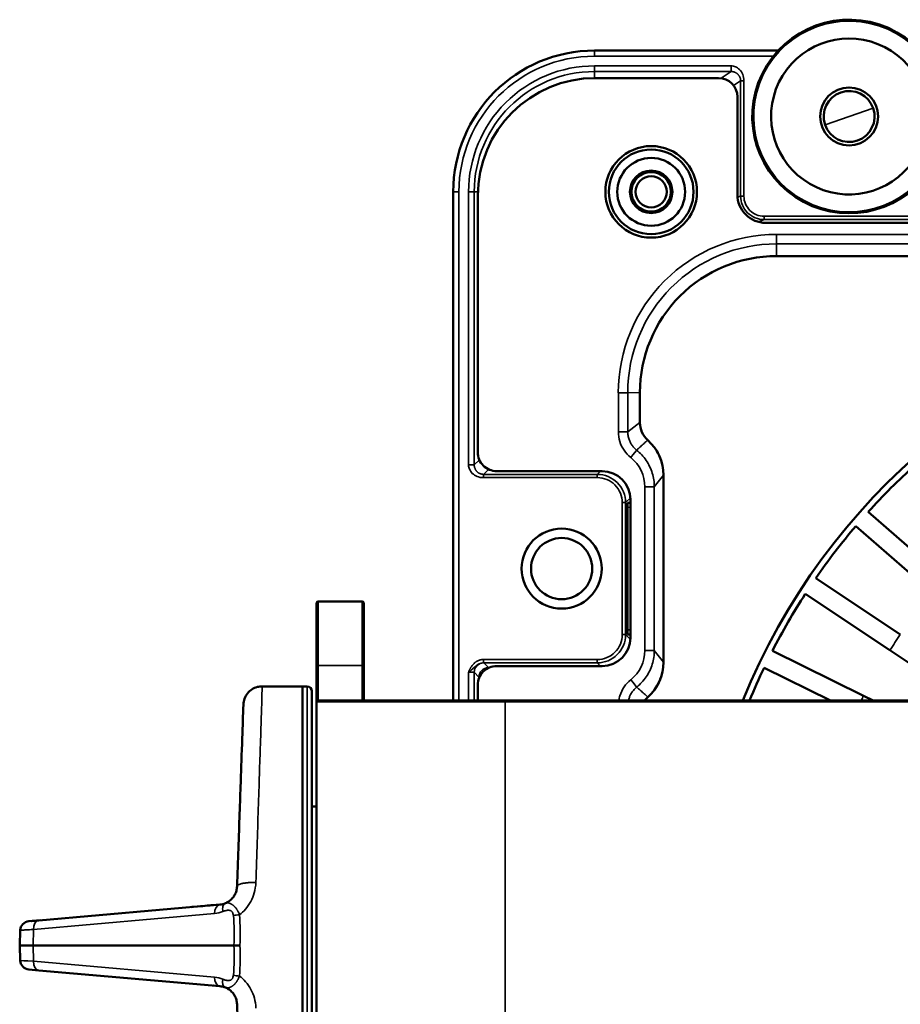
# Model space of a CAD drawing. Header units: millimetres. Extents: x 50 to 3176, y 50 to 2109.
# Tile 646 of 656: x 2131 to 2224, y 1056 to 1160. Entities that reach past the tile are written whole.
import ezdxf

# ---------------------------------------------------------------- set-up
doc = ezdxf.new("R2010")
doc.units = ezdxf.units.MM
doc.header["$LTSCALE"] = 10
doc.layers.add('Visible (ISO)', color=7, linetype='Continuous', lineweight=50)
doc.layers.add('Visible Narrow (ISO)', color=7, linetype='Continuous', lineweight=35)

msp = doc.modelspace()

# ---------------------------------------------------------------- linework, layer by layer
at = {"layer": 'Visible (ISO)'}
for p, q in [((2191.8108, 1157.2033), (2211.2872, 1157.2033)), ((2191.9108, 1154.2883), (2204.9608, 1154.2883)), ((2206.9608, 1141.9136), (2206.9608, 1152.2883)), ((2176.8108, 1088.2033), (2176.8108, 1142.2033)), ((2179.4108, 1114.5536), (2179.4108, 1141.7883)), ((2240.2478, 1138.9133), (2209.9608, 1138.9133)), ((2245.1708, 1135.388), (2211.1179, 1135.388)), ((2196.6197, 1117.7034), (2196.6182, 1120.8866)), ((2181.4108, 1112.5533), (2192.6112, 1112.5533)), ((2199.1139, 1092.2769), (2199.1139, 1112.1164)), ((2195.6108, 1109.2033), (2195.3131, 1109.2033)), ((2195.6108, 1109.5536), (2195.6108, 1094.853)), ((2195.3044, 1095.7032), (2195.3044, 1108.7034)), ((2220.8456, 1108.2286), (2228.9546, 1101.1172)), ((2227.6359, 1099.6135), (2219.5269, 1106.7249)), ((2215.2741, 1101.1826), (2224.2416, 1095.1907)), ((2162.4608, 1098.7033), (2167.1608, 1098.7033)), ((2223.1304, 1093.5278), (2214.163, 1099.5196)), ((2162.3108, 1091.798), (2162.3108, 1098.5533)), ((2167.3108, 1098.5533), (2167.3108, 1091.798)), ((2195.6108, 1095.2033), (2195.3131, 1095.2033)), ((2210.67, 1093.4696), (2220.3431, 1088.6993)), ((2227.0109, 1090.9349), (2223.1297, 1093.5282)), ((2162.3108, 1091.798), (2162.3108, 1088.0533)), ((2167.3108, 1088.2033), (2167.3108, 1091.798)), ((2192.6112, 1091.8533), (2181.4108, 1091.8533)), ((2216.8272, 1088.2032), (2209.7854, 1091.6758)), ((2160.8108, 1089.7033), (2156.5457, 1089.7033)), ((2160.8108, 1089.7033), (2160.8108, 1034.7033)), ((2161.3282, 1089.6852), (2160.8108, 1089.7033)), ((2179.4108, 1088.2033), (2179.4108, 1089.853)), ((2161.8108, 1089.1855), (2161.8108, 1035.221)), ((2162.4608, 1088.2033), (2182.3108, 1088.2033)), ((2182.3108, 1088.2033), (2551.3108, 1088.2033)), ((2221.3512, 1088.2022), (2220.3443, 1088.6987)), ((2162.3108, 1036.3533), (2162.3108, 1088.0533)), ((2161.8108, 1076.9533), (2162.3108, 1076.9533)), ((2152.048, 1066.5376), (2132.8319, 1064.8564)), ((2132.8319, 1064.8564), (2131.7789, 1064.7643)), ((2130.8108, 1062.2033), (2130.8666, 1063.803)), ((2130.8666, 1060.6036), (2130.8108, 1062.2033)), ((2132.2384, 1062.2033), (2130.8108, 1062.2033)), ((2132.2384, 1062.2033), (2153.5325, 1062.2033)), ((2131.7789, 1059.6423), (2132.8319, 1059.5502)), ((2132.8319, 1059.5502), (2152.048, 1057.869))]:
    msp.add_line(p, q, dxfattribs=at)
for centre, radius in [((2218.8108, 1150.2033), 3.0787), ((2197.8108, 1142.2033), 4.8579), ((2197.8108, 1142.2033), 4.4957), ((2197.8108, 1142.2033), 3.6), ((2197.8108, 1142.2033), 2.25), ((2197.8108, 1142.2033), 2.1), ((2197.8108, 1142.2033), 1.65), ((2188.3108, 1102.2033), 4.25), ((2188.3108, 1102.2033), 3.25)]:
    msp.add_circle(centre, radius, dxfattribs=at)
for centre, radius, start, end in [((2218.8108, 1150.2033), 10.2764, 338.185342, 329.814658), ((2218.8108, 1150.2033), 8.277, 342.640837, 325.359163), ((2191.8108, 1142.2033), 15, 90, 180), ((2191.9108, 1141.7883), 12.5, 90, 180), ((2204.9608, 1152.2883), 2, 0, 90), ((2218.8108, 1150.2033), 2.6991, 19, 199), ((2218.8108, 1150.2033), 2.6991, 199, 19), ((2211.1179, 1120.8883), 14.4997, 90, 180.006702), ((2271.8108, 1062.2033), 69.3237, 101.347655, 157.972466), ((2271.8108, 1062.2033), 68.6715, 132.084375, 137.915625), ((2271.8108, 1062.2033), 68.6715, 139.584375, 145.415625), ((2162.4608, 1098.5533), 0.15, 90, 180), ((2167.1608, 1098.5533), 0.15, 0, 90), ((2271.8108, 1062.2033), 68.6715, 147.084375, 152.915625), ((2271.8108, 1062.2033), 68.6715, 154.584375, 157.752147), ((2161.3108, 1089.1855), 0.5, 0, 88), ((2162.4608, 1088.0533), 0.15, 90, 180), ((2131.866, 1063.7681), 1, 94.999968, 178.000055), ((2131.866, 1060.6385), 1, 182.000004, 265.000033)]:
    msp.add_arc(centre, radius, start, end, dxfattribs=at)
for centre, major_axis, ratio, start_param, end_param in [((2209.9608, 1141.9136), (0, -3.0003), 0.99989634, 4.71238898, 6.28318531), ((2199.1212, 1117.7041), (-2.0018, -1.5016), 0.99904921, 5.63945462, 6.47961733), ((2199.9262, 1118.2466), (-2.4779, -2.4779), 0.99878277, 6.26822761, 6.26823899), ((2194.1122, 1112.1112), (3.0796, 3.9455), 0.9990956, 5.37587628, 6.21578862), ((2181.4108, 1114.5536), (0, -2.0003), 0.9998477, 4.71238898, 6.28318531), ((2195.0179, 1112.5638), (2.8319, 2.8319), 0.99878277, 5.78443266, 6.13766769), ((2192.6105, 1109.5528), (1.9096, 2.3147), 0.99974408, 5.40229875, 6.97284379), ((2195.3131, 1108.7032), (0, 0.5001), 0.01745241, 0, 1.57049166), ((2195.3131, 1095.7034), (0, 0.5001), 0.01745241, 1.57110101, 3.14159276), ((2192.6105, 1094.8537), (1.9096, -2.3147), 0.99974408, 5.59352682, 7.16407186), ((2181.4108, 1089.853), (0, 2.0003), 0.9998477, 0, 1.57079633), ((2194.1122, 1092.2822), (3.0762, -3.9481), 0.99909364, 0.07092826, 0.90812967), ((2195.0179, 1091.8427), (2.8319, -2.8319), 0.99878277, 0.20401945, 0.46364667), ((2199.136, 1086.7024), (-2.0023, 1.5009), 0.99904834, 6.08895038, 6.28321466), ((2199.9262, 1086.1599), (-2.4779, 2.4779), 0.99878277, 0.01394628, 0.01395507), ((2151.881, 1068.5), (1.9293, 0.4652), 0.99222247, 4.56186697, 4.86811683), ((2151.9871, 1056.3415), (1.6978, -0.4141), 0.87060016, 1.39670644, 1.74490348)]:
    msp.add_ellipse(centre, major_axis=major_axis, ratio=ratio, start_param=start_param, end_param=end_param, dxfattribs=at)
for points, knots in [([(2154.547, 1087.7742), (2154.5544, 1087.9838), (2154.5957, 1088.1947), (2154.7411, 1088.5914), (2154.8485, 1088.7812), (2155.1132, 1089.1151), (2155.2755, 1089.2622), (2155.631, 1089.4936), (2155.8281, 1089.5821), (2156.1988, 1089.6804), (2156.373, 1089.7033), (2156.5457, 1089.7033)], [0, 0, 0, 0, 0.062919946, 0.062919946, 0.126726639, 0.126726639, 0.19076086, 0.19076086, 0.253981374, 0.253981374, 0.305814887, 0.305814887, 0.305814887, 0.305814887]), ([(2154.547, 1087.7742), (2154.547, 1087.7742), (2154.5141, 1086.8321), (2154.3714, 1082.7455), (2154.1508, 1076.4305), (2153.968, 1071.1937), (2153.8725, 1068.4603)], [0, 0, 0, 0, 0.25, 0.49999999, 0.74999999, 1, 1, 1, 1]), ([(2149.7148, 1066.3335), (2150.1036, 1066.3675), (2150.4338, 1066.3964), (2150.923, 1066.4392), (2151.1009, 1066.4547), (2151.2841, 1066.4708), (2151.3307, 1066.4748), (2151.361, 1066.4775), (2151.3663, 1066.478), (2151.3666, 1066.478), (2151.3666, 1066.478), (2151.3666, 1066.478)], [0.34633058, 0.34633058, 0.34633058, 0.34633058, 0.99879815, 0.99879815, 1.55094241, 1.55094241, 1.86000695, 1.86000695, 1.97588722, 1.97588722, 1.97766841, 1.97766841, 1.97766841, 1.97766841]), ([(2132.0678, 1064.7806), (2132.0681, 1064.7807), (2132.0683, 1064.7807), (2132.0691, 1064.7809), (2132.0696, 1064.7809), (2132.0741, 1064.7818), (2132.0781, 1064.7825), (2132.0981, 1064.786), (2132.1141, 1064.7886), (2132.1624, 1064.7959), (2132.1947, 1064.8), (2132.2353, 1064.8041), (2132.2436, 1064.8049), (2132.2522, 1064.8057), (2132.2527, 1064.8057), (2132.2534, 1064.8058), (2132.2536, 1064.8058), (2132.2539, 1064.8058), (2132.254, 1064.8058), (2132.2542, 1064.8059), (2132.2542, 1064.8059), (2132.2544, 1064.8059), (2132.2545, 1064.8059), (2132.2549, 1064.8059), (2132.2548, 1064.8059), (2132.2549, 1064.8059), (2132.2549, 1064.8059), (2132.2549, 1064.8059), (2132.255, 1064.8059), (2132.255, 1064.8059), (2132.255, 1064.8059), (2132.255, 1064.8059)], [0, 0, 0, 0, 0.0000762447, 0.0000762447, 0.0002287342, 0.0002287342, 0.0014486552, 0.0014486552, 0.00632868, 0.00632868, 0.0160909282, 0.0160909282, 0.0185591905, 0.0185591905, 0.0187153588, 0.0187153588, 0.0187930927, 0.0187930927, 0.0188700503, 0.0188700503, 0.0189464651, 0.0189464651, 0.0190991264, 0.0190991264, 0.0203192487, 0.0203192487, 0.022759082, 0.022759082, 0.0276387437, 0.0276387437, 0.027985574, 0.027985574, 0.027985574, 0.027985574]), ([(2132.255, 1064.8059), (2132.255, 1064.8059), (2132.255, 1064.8059), (2132.2553, 1064.806), (2132.2558, 1064.806), (2132.2586, 1064.8062), (2132.2627, 1064.8066), (2132.2875, 1064.8088), (2132.3235, 1064.8119), (2132.4971, 1064.8271), (2132.7051, 1064.8453), (2132.9744, 1064.8689)], [0.06269273, 0.06269273, 0.06269273, 0.06269273, 0.07135733, 0.07135733, 0.1001508, 0.1001508, 0.18653313, 0.18653313, 0.4457197, 0.4457197, 1.0886031, 1.0886031, 1.0886031, 1.0886031]), ([(2154.1771, 1062.2033), (2154.1758, 1062.2033), (2154.1746, 1062.2033), (2154.0576, 1062.2033), (2153.9428, 1062.2033), (2153.7241, 1062.2033), (2153.6221, 1062.2033), (2153.5325, 1062.2033)], [-0.0003814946, -0.0003814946, -0.0003814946, -0.0003814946, 0, 0, 0.0347123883, 0.0347123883, 0.0698101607, 0.0698101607, 0.0698101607, 0.0698101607]), ([(2151.366, 1057.9286), (2151.366, 1057.9286), (2151.366, 1057.9286), (2151.3656, 1057.9287), (2151.3646, 1057.9288), (2151.3621, 1057.929), (2151.3607, 1057.9291), (2151.3578, 1057.9293), (2151.3564, 1057.9295), (2151.3548, 1057.9296), (2151.3547, 1057.9296), (2151.3546, 1057.9296), (2151.3546, 1057.9296), (2151.3545, 1057.9296), (2151.3545, 1057.9296), (2151.3545, 1057.9296), (2151.3545, 1057.9296), (2151.3545, 1057.9296)], [0.0715993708, 0.0715993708, 0.0715993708, 0.0715993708, 0.0792573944, 0.0792573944, 0.1184842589, 0.1184842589, 0.1479042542, 0.1479042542, 0.1699692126, 0.1699692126, 0.171003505, 0.171003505, 0.1714034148, 0.1714034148, 0.1715033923, 0.1715033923, 0.1715158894, 0.1715158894, 0.1715158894, 0.1715158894]), ([(2153.8725, 1055.9462), (2153.968, 1053.2129), (2154.1508, 1047.9761), (2154.3714, 1041.6611), (2154.5141, 1037.5745), (2154.547, 1036.6324), (2154.547, 1036.6324)], [0, 0, 0, 0, 0.24999993, 0.49999996, 0.74999998, 1, 1, 1, 1])]:
    msp.add_open_spline(points, degree=3, knots=knots, dxfattribs=at)
for points in [[(2153.8725, 1068.4603), (2153.867, 1068.3029), (2153.8179, 1067.9923), (2153.6506, 1067.5748), (2153.382, 1067.189), (2153.0372, 1066.8822), (2152.7731, 1066.7375), (2152.6362, 1066.681)], [(2149.0451, 1066.2749), (2149.0975, 1066.2795), (2149.149, 1066.284), (2149.1997, 1066.2884)], [(2152.6362, 1057.7255), (2152.7768, 1057.6675), (2153.0448, 1057.5195), (2153.388, 1057.2098), (2153.6477, 1056.8356), (2153.8166, 1056.4201), (2153.8669, 1056.1065), (2153.8725, 1055.9462)]]:
    msp.add_open_spline(points, degree=3, dxfattribs=at)
at = {"layer": 'Visible Narrow (ISO)'}
for p, q in [((2191.8108, 1156.6033), (2191.8108, 1157.2033)), ((2210.7706, 1156.6033), (2191.8108, 1156.6033)), ((2191.8108, 1155.5754), (2206.2955, 1155.5755)), ((2191.8108, 1154.9755), (2191.8108, 1155.5754)), ((2191.8108, 1154.9755), (2191.8108, 1154.2879)), ((2206.2954, 1154.9755), (2191.8108, 1154.9755)), ((2206.2954, 1154.9755), (2205.2359, 1154.2693)), ((2206.5618, 1153.4869), (2207.3018, 1153.9802)), ((2207.3018, 1141.7558), (2207.3018, 1153.9802)), ((2207.6517, 1153.9802), (2207.6517, 1141.7558)), ((2221.3628, 1151.082), (2216.2587, 1149.3245)), ((2176.8108, 1142.2033), (2177.4108, 1142.2033)), ((2177.4108, 1142.2033), (2177.4108, 1088.2033)), ((2178.4386, 1113.2134), (2178.4386, 1142.2033)), ((2178.4386, 1142.2033), (2179.0385, 1142.2033)), ((2179.0385, 1142.2033), (2179.0385, 1113.2134)), ((2179.4177, 1142.2033), (2179.0385, 1142.2033)), ((2207.3018, 1141.7558), (2206.9747, 1141.625)), ((2207.3018, 1141.7558), (2207.6517, 1141.7558)), ((2209.8019, 1139.6063), (2238.8269, 1139.6063)), ((2209.8019, 1139.6063), (2209.8019, 1139.2563)), ((2209.1936, 1139.013), (2209.8019, 1139.2563)), ((2239.5445, 1139.2563), (2209.8019, 1139.2563)), ((2211.1179, 1137.6807), (2242.7751, 1137.6807)), ((2211.1179, 1136.6813), (2211.1179, 1137.6807)), ((2244.8241, 1136.6813), (2211.1179, 1136.6813)), ((2211.1179, 1136.6813), (2211.1179, 1135.388)), ((2194.3257, 1120.8803), (2195.3249, 1120.8808)), ((2194.3271, 1116.7304), (2194.3259, 1120.8803)), ((2196.6185, 1120.8866), (2195.3249, 1120.8814)), ((2195.3249, 1120.8811), (2195.3269, 1116.731)), ((2196.6195, 1117.7034), (2195.3269, 1116.7311)), ((2195.3269, 1116.7309), (2194.3271, 1116.7304)), ((2194.3866, 1116.088), (2194.3866, 1116.0852)), ((2179.578, 1113.7529), (2179.0385, 1113.2134)), ((2180.0341, 1112.2093), (2180.5655, 1112.7407)), ((2192.4367, 1112.5533), (2192.0927, 1112.2093)), ((2180.0341, 1112.2093), (2192.0927, 1112.2093)), ((2192.0927, 1111.8593), (2180.0341, 1111.8593)), ((2192.0927, 1111.8593), (2192.0927, 1112.2093)), ((2198.1445, 1110.8746), (2199.1142, 1112.1171)), ((2198.1443, 1110.8745), (2197.1447, 1110.8745)), ((2197.1447, 1093.521), (2197.1447, 1110.8743)), ((2198.1445, 1110.8746), (2198.1445, 1093.521)), ((2194.7423, 1095.1968), (2194.7423, 1109.2098)), ((2195.0922, 1109.2097), (2194.7423, 1109.2097)), ((2195.0922, 1109.2097), (2195.606, 1109.7235)), ((2195.0922, 1109.2097), (2195.0922, 1095.1968)), ((2195.3044, 1108.712), (2195.6108, 1108.7067)), ((2162.4608, 1091.9201), (2162.4608, 1098.7033)), ((2167.1608, 1098.7033), (2167.1608, 1091.9201)), ((2195.6108, 1095.6999), (2195.3044, 1095.6945)), ((2194.7423, 1095.1968), (2195.0922, 1095.1968)), ((2195.606, 1094.6831), (2195.0922, 1095.1968)), ((2197.1447, 1093.521), (2198.1443, 1093.521)), ((2199.1142, 1092.2762), (2198.1445, 1093.5209)), ((2180.0149, 1092.5472), (2192.0927, 1092.5472)), ((2180.0149, 1092.1973), (2180.0149, 1092.5472)), ((2192.0927, 1092.1973), (2192.0927, 1092.5472)), ((2162.4608, 1091.9201), (2162.4608, 1088.2033)), ((2162.4608, 1091.9201), (2167.1608, 1091.9201)), ((2167.1608, 1088.2033), (2167.1608, 1091.9201)), ((2192.0927, 1092.1973), (2180.0149, 1092.1973)), ((2180.5422, 1091.6892), (2180.0384, 1092.193)), ((2192.0927, 1092.1973), (2192.4367, 1091.8533)), ((2178.4386, 1088.2033), (2178.4386, 1091.2206)), ((2179.0385, 1091.1931), (2179.5423, 1090.6893)), ((2179.0385, 1091.1931), (2179.0385, 1088.2033)), ((2161.3282, 1089.6852), (2161.3282, 1034.7214)), ((2182.3108, 1088.0533), (2182.3108, 1088.2033)), ((2162.3108, 1088.0533), (2182.3108, 1088.0533)), ((2551.3108, 1088.0533), (2182.3108, 1088.0533)), ((2182.3108, 1088.0533), (2182.3108, 1036.3533)), ((2132.2764, 1063.8951), (2151.4925, 1065.5763)), ((2132.2764, 1063.8951), (2132.2384, 1062.2033)), ((2132.2384, 1062.2033), (2132.2764, 1060.5114)), ((2151.4925, 1058.8303), (2132.2764, 1060.5114))]:
    msp.add_line(p, q, dxfattribs=at)
for centre, radius, start, end in [((2218.8108, 1150.2033), 10.1282, 338.246691, 329.753309), ((2191.8108, 1142.2033), 14.4, 90, 180), ((2191.8108, 1142.2033), 13.3722, 89.999999, 180), ((2191.8108, 1142.2033), 12.7723, 90, 180), ((2209.8014, 1141.756), 2.1497, 180.006525, 270.012476), ((2211.1179, 1120.8883), 16.7924, 90, 180.027197), ((2211.1179, 1120.8883), 15.793, 90, 180.026179), ((2271.8108, 1062.2033), 69.3237, 101.347652, 157.972466), ((2193.1465, 1110.8754), 3.9981, 359.986486, 51.380408), ((2192.0927, 1109.2098), 2.9995, 359.999432, 90.00043), ((2192.0928, 1109.2099), 2.6495, 359.997408, 90.003205), ((2192.0928, 1095.1967), 2.6495, 269.996894, 0.003204), ((2192.0927, 1095.1968), 2.9995, 269.99943, 0.000409), ((2271.8108, 1062.2033), 57.8878, 145.260178, 147.239822), ((2193.1465, 1093.5202), 3.9982, 308.755174, 0.01218), ((2271.8108, 1062.2033), 57.8874, 152.760171, 153.310991)]:
    msp.add_arc(centre, radius, start, end, dxfattribs=at)
for centre, major_axis, ratio, start_param, end_param in [((2209.8015, 1141.7561), (0.0003, -2.4998), 0.99999436, 4.71238898, 6.28319169), ((2195.642, 1113.9991), (0.6241, 0.7813), 0.00007578, 0.04223045, 1.57078213), ((2178.4386, 1113.2157), (-0.6, 0.0023), 0.00382285, 1.57085983, 3.12583326), ((2162.4608, 1091.798), (-0.15, 0), 0.81415929, 4.71238898, 6.28318531), ((2167.1608, 1091.798), (0.15, 0), 0.81415929, 0, 1.57079633), ((2180.0384, 1091.1931), (-0.7071, -0.7071), 0.99969546, 3.92713977, 5.49763476), ((2180.5422, 1090.6893), (-0.7071, -0.7071), 0.99969546, 3.92713799, 5.49763725), ((2178.4357, 1092.187), (1.6029, 0.0055), 0.01793263, 0.01800322, 0.17108971), ((2178.4386, 1091.1927), (0.6, 0), 0.04653225, 0.01745429, 1.57079342), ((2195.6493, 1090.4023), (0.626, -0.7798), 0.00007766, 4.71251109, 6.24090871), ((2152.1352, 1065.5414), (-0.0872, 0.9962), 0.63986174, 0.00000132, 1.47988881), ((2151.3978, 1067.8812), (-2.5544, -0.623), 0.87331923, 1.39722346, 1.74435809), ((2154.1254, 1065.3424), (-0.9962, -0.0874), 0.11800883, 4.70202855, 5.40323473), ((2127.9284, 1062.5338), (24.9817, 6.254), 0.92219015, 6.00426198, 6.13750639), ((2127.3783, 1062.4507), (-25.7541, -8.0692), 0.93285764, 2.80780222, 2.93661765), ((2132.9191, 1063.8602), (-0.0872, 0.9962), 0.63986174, 0.00000048, 1.4798888), ((2127.931, 1061.8726), (-24.9784, 6.2567), 0.92223344, 3.28740071, 3.42065198), ((2130.2279, 1061.8115), (17.4903, -17.0089), 0.96468375, 0.66951744, 0.80577439), ((2132.9191, 1060.5463), (-0.0872, -0.9962), 0.63986174, 4.80329775, 6.28318483), ((2154.1254, 1059.0642), (-0.9962, 0.0874), 0.11800881, 0.87995058, 1.58115678), ((2152.1352, 1058.8652), (-0.0872, -0.9962), 0.63986174, 4.80329691, 6.28318398), ((2151.3977, 1056.5254), (-2.5544, 0.6228), 0.8733243, 4.53875005, 4.88588268), ((2153.0175, 1058.65), (-0.3812, -0.9245), 0.60456831, 4.99336465, 6.28318389)]:
    msp.add_ellipse(centre, major_axis=major_axis, ratio=ratio, start_param=start_param, end_param=end_param, dxfattribs=at)
for points, knots in [([(2206.2954, 1154.9755), (2206.2955, 1154.9759), (2206.2956, 1154.9777), (2206.2957, 1154.9809), (2206.2958, 1154.9839), (2206.2958, 1154.9881), (2206.2959, 1154.9934), (2206.2959, 1154.9951), (2206.2959, 1154.9968), (2206.296, 1154.9987), (2206.296, 1155.0051), (2206.2961, 1155.0128), (2206.2961, 1155.0218), (2206.2962, 1155.03), (2206.2962, 1155.0394), (2206.2962, 1155.0497), (2206.2962, 1155.0529), (2206.2963, 1155.0562), (2206.2963, 1155.0597), (2206.2963, 1155.0615), (2206.2963, 1155.0634), (2206.2963, 1155.0653), (2206.2963, 1155.0732), (2206.2963, 1155.0816), (2206.2963, 1155.0904), (2206.2963, 1155.0964), (2206.2963, 1155.1026), (2206.2963, 1155.109), (2206.2964, 1155.1186), (2206.2964, 1155.1285), (2206.2964, 1155.1387), (2206.2964, 1155.1445), (2206.2964, 1155.1504), (2206.2964, 1155.1565), (2206.2964, 1155.1671), (2206.2964, 1155.1781), (2206.2964, 1155.1895), (2206.2963, 1155.1961), (2206.2963, 1155.2028), (2206.2963, 1155.2098), (2206.2963, 1155.2215), (2206.2963, 1155.2337), (2206.2963, 1155.2461), (2206.2963, 1155.2548), (2206.2963, 1155.2635), (2206.2963, 1155.2724), (2206.2962, 1155.2925), (2206.2962, 1155.3132), (2206.2962, 1155.3346), (2206.2961, 1155.3555), (2206.2961, 1155.377), (2206.296, 1155.3989), (2206.296, 1155.4074), (2206.296, 1155.4159), (2206.2959, 1155.4244), (2206.2959, 1155.4455), (2206.2958, 1155.4669), (2206.2958, 1155.4885), (2206.2957, 1155.5116), (2206.2956, 1155.535), (2206.2955, 1155.5584), (2206.2955, 1155.5641), (2206.2955, 1155.5698), (2206.2955, 1155.5755)], [0.000000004, 0.000000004, 0.000000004, 0.000000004, 0.075995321, 0.075995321, 0.075995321, 0.146536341, 0.146536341, 0.146536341, 0.168186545, 0.168186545, 0.168186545, 0.242856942, 0.242856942, 0.242856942, 0.311727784, 0.311727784, 0.311727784, 0.333333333, 0.333333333, 0.333333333, 0.345088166, 0.345088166, 0.345088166, 0.392691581, 0.392691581, 0.392691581, 0.425362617, 0.425362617, 0.425362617, 0.474308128, 0.474308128, 0.474308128, 0.502268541, 0.502268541, 0.502268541, 0.55101781, 0.55101781, 0.55101781, 0.579227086, 0.579227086, 0.579227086, 0.626791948, 0.626791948, 0.626791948, 0.659684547, 0.659684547, 0.659684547, 0.734749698, 0.734749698, 0.734749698, 0.808444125, 0.808444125, 0.808444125, 0.836842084, 0.836842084, 0.836842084, 0.906717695, 0.906717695, 0.906717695, 0.98177603, 0.98177603, 0.98177603, 0.999999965, 0.999999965, 0.999999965, 0.999999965]), ([(2206.2954, 1154.9755), (2206.3224, 1154.9756), (2206.3492, 1154.9745), (2206.3759, 1154.9724), (2206.3831, 1154.9719), (2206.3904, 1154.9712), (2206.3976, 1154.9705), (2206.4282, 1154.9674), (2206.4585, 1154.963), (2206.4885, 1154.9572), (2206.5083, 1154.9534), (2206.5279, 1154.949), (2206.5473, 1154.944), (2206.5777, 1154.9362), (2206.6076, 1154.9271), (2206.6367, 1154.9167), (2206.6518, 1154.9113), (2206.6667, 1154.9056), (2206.6814, 1154.8995), (2206.7085, 1154.8884), (2206.7348, 1154.8762), (2206.7604, 1154.863), (2206.7811, 1154.8524), (2206.8012, 1154.8411), (2206.821, 1154.8291), (2206.8458, 1154.8141), (2206.87, 1154.798), (2206.8935, 1154.7808), (2206.9168, 1154.7638), (2206.9395, 1154.7457), (2206.9615, 1154.7265), (2206.9735, 1154.716), (2206.9853, 1154.7053), (2206.9968, 1154.6941), (2207.0168, 1154.6749), (2207.0362, 1154.6547), (2207.0549, 1154.6335), (2207.076, 1154.6095), (2207.0962, 1154.5842), (2207.1151, 1154.5579), (2207.1337, 1154.5321), (2207.1512, 1154.5052), (2207.1673, 1154.4776), (2207.1829, 1154.4507), (2207.1974, 1154.423), (2207.2104, 1154.3948), (2207.2143, 1154.3864), (2207.2181, 1154.3779), (2207.2218, 1154.3693), (2207.2352, 1154.3381), (2207.247, 1154.3061), (2207.2571, 1154.2736), (2207.2666, 1154.2431), (2207.2746, 1154.2121), (2207.2811, 1154.1809), (2207.2873, 1154.1511), (2207.2921, 1154.1211), (2207.2955, 1154.0909), (2207.2973, 1154.0752), (2207.2987, 1154.0594), (2207.2998, 1154.0435), (2207.3011, 1154.0225), (2207.3018, 1154.0014), (2207.3018, 1153.9802)], [0, 0, 0, 0, 0.049978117, 0.049978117, 0.049978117, 0.063563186, 0.063563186, 0.063563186, 0.12114712, 0.12114712, 0.12114712, 0.159208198, 0.159208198, 0.159208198, 0.21894348, 0.21894348, 0.21894348, 0.25, 0.25, 0.25, 0.307227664, 0.307227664, 0.307227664, 0.353347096, 0.353347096, 0.353347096, 0.411372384, 0.411372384, 0.411372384, 0.468805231, 0.468805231, 0.468805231, 0.5, 0.5, 0.5, 0.553822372, 0.553822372, 0.553822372, 0.614773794, 0.614773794, 0.614773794, 0.674537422, 0.674537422, 0.674537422, 0.732619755, 0.732619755, 0.732619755, 0.75, 0.75, 0.75, 0.813695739, 0.813695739, 0.813695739, 0.873614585, 0.873614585, 0.873614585, 0.930689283, 0.930689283, 0.930689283, 0.960444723, 0.960444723, 0.960444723, 0.999999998, 0.999999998, 0.999999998, 0.999999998]), ([(2207.3018, 1153.9802), (2207.3033, 1153.9799), (2207.3365, 1153.9795), (2207.4686, 1153.9787), (2207.5903, 1153.9795), (2207.6517, 1153.9802)], [0.000000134, 0.000000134, 0.000000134, 0.000000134, 0.333333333, 0.666666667, 1, 1, 1, 1]), ([(2194.3271, 1116.7304), (2194.3275, 1116.3705), (2194.4314, 1115.693), (2194.8944, 1114.7292), (2195.3618, 1114.223), (2195.6419, 1113.9992)], [0.000667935, 0.000667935, 0.000667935, 0.000667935, 0.333333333, 0.666666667, 0.999997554, 0.999997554, 0.999997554, 0.999997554]), ([(2196.2655, 1114.7797), (2196.1582, 1114.8655), (2196.0578, 1114.9604), (2195.8879, 1115.1497), (2195.816, 1115.2419), (2195.6845, 1115.4375), (2195.6253, 1115.541), (2195.5183, 1115.7634), (2195.4718, 1115.8826), (2195.3911, 1116.1486), (2195.3605, 1116.2965), (2195.3324, 1116.5405), (2195.3269, 1116.6358), (2195.3269, 1116.7311)], [0.000013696, 0.000013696, 0.000013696, 0.000013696, 0.184557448, 0.184557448, 0.340638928, 0.340638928, 0.5, 0.5, 0.670864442, 0.670864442, 0.872142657, 0.872142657, 0.999949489, 0.999949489, 0.999949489, 0.999949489]), ([(2196.2656, 1114.7798), (2196.3978, 1114.8983), (2196.6616, 1115.1348), (2197.0565, 1115.4883), (2197.3194, 1115.7236), (2197.4505, 1115.8408)], [0.000064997, 0.000064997, 0.000064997, 0.000064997, 0.333333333, 0.666666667, 0.999999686, 0.999999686, 0.999999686, 0.999999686]), ([(2196.2655, 1114.7797), (2196.6547, 1114.4689), (2197.3391, 1113.7299), (2197.9946, 1112.3686), (2198.1444, 1111.3725), (2198.1445, 1110.8746)], [0.000006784, 0.000006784, 0.000006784, 0.000006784, 0.333333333, 0.666666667, 1, 1, 1, 1]), ([(2180.0341, 1111.8593), (2179.7735, 1111.8651), (2179.3151, 1111.9413), (2178.7968, 1112.2989), (2178.5037, 1112.7531), (2178.4376, 1113.0563), (2178.4386, 1113.2134)], [0.000000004, 0.000000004, 0.000000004, 0.000000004, 0.25, 0.5, 0.75, 1, 1, 1, 1]), ([(2180.0341, 1112.2093), (2180.0131, 1112.2093), (2179.9919, 1112.21), (2179.9707, 1112.2113), (2179.9431, 1112.2131), (2179.9153, 1112.2161), (2179.8874, 1112.2202), (2179.8594, 1112.2244), (2179.8313, 1112.2299), (2179.8031, 1112.2366), (2179.7754, 1112.2433), (2179.7476, 1112.2512), (2179.7199, 1112.2605), (2179.704, 1112.2658), (2179.6882, 1112.2716), (2179.6724, 1112.2778), (2179.6649, 1112.2807), (2179.6573, 1112.2838), (2179.6497, 1112.287), (2179.6251, 1112.2974), (2179.6005, 1112.3089), (2179.5763, 1112.3215), (2179.5518, 1112.3343), (2179.5277, 1112.3481), (2179.5042, 1112.363), (2179.4802, 1112.3782), (2179.4568, 1112.3945), (2179.4342, 1112.4117), (2179.4158, 1112.4257), (2179.3979, 1112.4403), (2179.3806, 1112.4555), (2179.3661, 1112.4682), (2179.352, 1112.4813), (2179.3384, 1112.4947), (2179.3172, 1112.5156), (2179.2972, 1112.5372), (2179.2782, 1112.5594), (2179.2591, 1112.5819), (2179.2412, 1112.605), (2179.2243, 1112.6288), (2179.2104, 1112.6484), (2179.1972, 1112.6685), (2179.1848, 1112.689), (2179.17, 1112.7134), (2179.1562, 1112.7385), (2179.1434, 1112.7644), (2179.1353, 1112.7808), (2179.1275, 1112.7975), (2179.1202, 1112.8145), (2179.1082, 1112.8426), (2179.0972, 1112.8717), (2179.0876, 1112.9014), (2179.0811, 1112.9214), (2179.0752, 1112.9418), (2179.0699, 1112.9625), (2179.0623, 1112.9921), (2179.0561, 1113.0223), (2179.0512, 1113.0528), (2179.0469, 1113.0795), (2179.0437, 1113.1066), (2179.0416, 1113.1338), (2179.0395, 1113.1602), (2179.0385, 1113.1867), (2179.0385, 1113.2134)], [0.00000002, 0.00000002, 0.00000002, 0.00000002, 0.044393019, 0.044393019, 0.044393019, 0.102250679, 0.102250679, 0.102250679, 0.160270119, 0.160270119, 0.160270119, 0.217386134, 0.217386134, 0.217386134, 0.25, 0.25, 0.25, 0.265661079, 0.265661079, 0.265661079, 0.316720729, 0.316720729, 0.316720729, 0.368299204, 0.368299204, 0.368299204, 0.420894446, 0.420894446, 0.420894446, 0.463873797, 0.463873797, 0.463873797, 0.5, 0.5, 0.5, 0.556325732, 0.556325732, 0.556325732, 0.613061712, 0.613061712, 0.613061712, 0.659611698, 0.659611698, 0.659611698, 0.714925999, 0.714925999, 0.714925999, 0.75, 0.75, 0.75, 0.80794056, 0.80794056, 0.80794056, 0.847047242, 0.847047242, 0.847047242, 0.903184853, 0.903184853, 0.903184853, 0.952339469, 0.952339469, 0.952339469, 1, 1, 1, 1]), ([(2180.0341, 1112.2093), (2180.0344, 1112.2083), (2180.0348, 1112.1751), (2180.0355, 1112.0431), (2180.0347, 1111.921), (2180.0341, 1111.8593)], [0.0000001, 0.0000001, 0.0000001, 0.0000001, 0.333333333, 0.666666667, 0.999999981, 0.999999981, 0.999999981, 0.999999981]), ([(2198.1445, 1093.5209), (2198.1444, 1093.0243), (2197.9954, 1092.0309), (2197.3433, 1090.6724), (2196.6622, 1089.9341), (2196.2746, 1089.6234)], [0, 0, 0, 0, 0.333333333, 0.666666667, 0.999993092, 0.999993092, 0.999993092, 0.999993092]), ([(2178.4386, 1091.2206), (2178.4454, 1091.2387), (2178.4521, 1091.2567), (2178.4588, 1091.2746), (2178.4658, 1091.2929), (2178.4727, 1091.311), (2178.4798, 1091.3289), (2178.4872, 1091.3475), (2178.4948, 1091.3659), (2178.5025, 1091.3841), (2178.5109, 1091.4036), (2178.5195, 1091.423), (2178.5284, 1091.4421), (2178.5378, 1091.4623), (2178.5475, 1091.4823), (2178.5574, 1091.502), (2178.5685, 1091.524), (2178.5799, 1091.5457), (2178.5916, 1091.5671), (2178.5966, 1091.5762), (2178.6016, 1091.5853), (2178.6066, 1091.5943), (2178.6192, 1091.6169), (2178.6321, 1091.6393), (2178.6451, 1091.6613), (2178.6597, 1091.6858), (2178.6745, 1091.71), (2178.6896, 1091.7338), (2178.7007, 1091.7513), (2178.712, 1091.7687), (2178.7233, 1091.7858), (2178.7404, 1091.8115), (2178.7578, 1091.8368), (2178.7756, 1091.8616), (2178.7951, 1091.8889), (2178.8151, 1091.9155), (2178.8355, 1091.9415), (2178.8381, 1091.9449), (2178.8408, 1091.9483), (2178.8435, 1091.9516), (2178.8645, 1091.978), (2178.8859, 1092.0037), (2178.9078, 1092.0285), (2178.931, 1092.0549), (2178.9547, 1092.0803), (2178.9789, 1092.1048), (2179.0057, 1092.1318), (2179.033, 1092.1577), (2179.061, 1092.1822), (2179.0757, 1092.1952), (2179.0907, 1092.2078), (2179.1057, 1092.22), (2179.1231, 1092.2342), (2179.1408, 1092.2478), (2179.1585, 1092.261), (2179.1905, 1092.2846), (2179.2231, 1092.3066), (2179.256, 1092.327), (2179.2887, 1092.3474), (2179.3219, 1092.3661), (2179.3552, 1092.3834), (2179.3894, 1092.4012), (2179.4239, 1092.4174), (2179.4583, 1092.4321), (2179.4914, 1092.4463), (2179.5246, 1092.4591), (2179.5576, 1092.4707), (2179.5938, 1092.4834), (2179.6299, 1092.4945), (2179.6659, 1092.504), (2179.7014, 1092.5134), (2179.7369, 1092.5213), (2179.7724, 1092.5277), (2179.8075, 1092.5341), (2179.8427, 1092.5389), (2179.8779, 1092.5422), (2179.9121, 1092.5455), (2179.9464, 1092.5472), (2179.9807, 1092.5475), (2179.9921, 1092.5476), (2180.0035, 1092.5475), (2180.0149, 1092.5472)], [0, 0, 0, 0, 0.021613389, 0.021613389, 0.021613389, 0.043789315, 0.043789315, 0.043789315, 0.066743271, 0.066743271, 0.066743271, 0.091477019, 0.091477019, 0.091477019, 0.117590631, 0.117590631, 0.117590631, 0.146663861, 0.146663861, 0.146663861, 0.159042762, 0.159042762, 0.159042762, 0.190036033, 0.190036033, 0.190036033, 0.224568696, 0.224568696, 0.224568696, 0.25, 0.25, 0.25, 0.28815488, 0.28815488, 0.28815488, 0.329989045, 0.329989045, 0.329989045, 0.335448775, 0.335448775, 0.335448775, 0.378194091, 0.378194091, 0.378194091, 0.423484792, 0.423484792, 0.423484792, 0.473531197, 0.473531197, 0.473531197, 0.5, 0.5, 0.5, 0.530551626, 0.530551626, 0.530551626, 0.58541372, 0.58541372, 0.58541372, 0.639991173, 0.639991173, 0.639991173, 0.696115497, 0.696115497, 0.696115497, 0.75, 0.75, 0.75, 0.809019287, 0.809019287, 0.809019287, 0.867387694, 0.867387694, 0.867387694, 0.92520987, 0.92520987, 0.92520987, 0.981383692, 0.981383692, 0.981383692, 0.999984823, 0.999984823, 0.999984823, 0.999984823]), ([(2178.4386, 1091.2206), (2178.5979, 1091.3193), (2178.8597, 1091.5391), (2179.1906, 1091.8719), (2179.5401, 1092.1212), (2179.8588, 1092.1972), (2180.0149, 1092.1973)], [0.000000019, 0.000000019, 0.000000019, 0.000000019, 0.25, 0.5, 0.75, 0.99999989, 0.99999989, 0.99999989, 0.99999989]), ([(2180.5919, 1091.678), (2180.5781, 1091.6797), (2180.567, 1091.6815), (2180.5498, 1091.6852), (2180.5441, 1091.6872), (2180.5422, 1091.6892)], [0.785250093, 0.785250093, 0.785250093, 0.785250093, 0.887138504, 0.887138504, 1, 1, 1, 1]), ([(2179.5423, 1090.6893), (2179.5433, 1090.671), (2179.5456, 1090.6525), (2179.549, 1090.6339), (2179.5501, 1090.6282), (2179.5512, 1090.6225), (2179.5525, 1090.6169), (2179.5536, 1090.6118), (2179.5548, 1090.6067), (2179.5561, 1090.6016)], [0.0000000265, 0.0000000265, 0.0000000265, 0.0000000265, 0.0277302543, 0.0277302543, 0.0277302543, 0.036159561, 0.036159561, 0.036159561, 0.0437310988, 0.0437310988, 0.0437310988, 0.0437310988]), ([(2195.6493, 1090.4023), (2195.3728, 1090.1779), (2194.9069, 1089.6749), (2194.5247, 1088.8859), (2194.409, 1088.3738), (2194.3835, 1088.2021)], [0, 0, 0, 0, 0.333333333, 0.666666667, 0.832773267, 0.832773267, 0.832773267, 0.832773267]), ([(2155.8713, 1068.8756), (2155.9668, 1071.8232), (2156.0582, 1074.6467), (2156.1407, 1077.1935), (2156.2231, 1079.7403), (2156.2966, 1082.0103), (2156.3572, 1083.8798), (2156.4177, 1085.7492), (2156.4653, 1087.2182), (2156.4973, 1088.2067), (2156.5293, 1089.1952), (2156.5457, 1089.7033), (2156.5457, 1089.7033)], [0, 0, 0, 0, 0.2500001, 0.2500001, 0.2500001, 0.50000018, 0.50000018, 0.50000018, 0.75000026, 0.75000026, 0.75000026, 0.999997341, 0.999997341, 0.999997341, 0.999997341]), ([(2195.3972, 1088.2033), (2195.4159, 1088.29), (2195.4392, 1088.3757), (2195.5003, 1088.5607), (2195.54, 1088.6593), (2195.6456, 1088.8795), (2195.7155, 1088.9989), (2195.8747, 1089.2251), (2195.964, 1089.3319), (2196.1288, 1089.4988), (2196.2001, 1089.5632), (2196.2746, 1089.6233)], [0.238857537, 0.238857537, 0.238857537, 0.238857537, 0.357714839, 0.357714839, 0.5, 0.5, 0.685061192, 0.685061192, 0.871132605, 0.871132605, 1, 1, 1, 1]), ([(2197.4602, 1088.5618), (2197.3291, 1088.6791), (2197.1977, 1088.7966), (2196.9346, 1089.032), (2196.8028, 1089.15), (2196.539, 1089.3863), (2196.407, 1089.5046), (2196.2747, 1089.6232)], [0.000000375, 0.000000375, 0.000000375, 0.000000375, 0.333333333, 0.333333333, 0.666666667, 0.666666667, 0.999881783, 0.999881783, 0.999881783, 0.999881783]), ([(2153.8725, 1068.4603), (2153.873, 1068.4731), (2153.8755, 1068.486), (2153.8851, 1068.5116), (2153.8919, 1068.5244), (2153.9102, 1068.5497), (2153.9216, 1068.5623), (2153.9489, 1068.5871), (2153.9647, 1068.5994), (2153.9937, 1068.6187), (2154.0053, 1068.6259), (2154.0379, 1068.6444), (2154.0603, 1068.6557), (2154.1092, 1068.6778), (2154.1357, 1068.6885), (2154.1926, 1068.7093), (2154.2231, 1068.7194), (2154.2879, 1068.7389), (2154.3222, 1068.7483), (2154.392, 1068.7656), (2154.4273, 1068.7736), (2154.5032, 1068.7894), (2154.5441, 1068.7971), (2154.6288, 1068.8116), (2154.6726, 1068.8183), (2154.7628, 1068.8309), (2154.8092, 1068.8366), (2154.9041, 1068.8471), (2154.9528, 1068.8518), (2155.0472, 1068.8598), (2155.093, 1068.8631), (2155.1909, 1068.8692), (2155.2432, 1068.8719), (2155.3489, 1068.8762), (2155.4023, 1068.8777), (2155.5095, 1068.8797), (2155.5632, 1068.8802), (2155.6707, 1068.88), (2155.7246, 1068.8793), (2155.8092, 1068.8775), (2155.8404, 1068.8767), (2155.8713, 1068.8756)], [0, 0, 0, 0, 0.056078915, 0.056078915, 0.110886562, 0.110886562, 0.165034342, 0.165034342, 0.218368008, 0.218368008, 0.25, 0.25, 0.301229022, 0.301229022, 0.351960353, 0.351960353, 0.402462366, 0.402462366, 0.452812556, 0.452812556, 0.5, 0.5, 0.550394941, 0.550394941, 0.600986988, 0.600986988, 0.651728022, 0.651728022, 0.702937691, 0.702937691, 0.75, 0.75, 0.802972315, 0.802972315, 0.856896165, 0.856896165, 0.911410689, 0.911410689, 0.967029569, 0.967029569, 1, 1, 1, 1]), ([(2154.1254, 1065.4608), (2154.3525, 1065.619), (2154.7731, 1066.0028), (2155.3712, 1066.8675), (2155.733, 1067.7492), (2155.848, 1068.4841), (2155.8713, 1068.8756)], [0.000000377, 0.000000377, 0.000000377, 0.000000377, 0.25, 0.5, 0.75, 1, 1, 1, 1]), ([(2154.1254, 1065.4608), (2154.1114, 1065.5059), (2154.0957, 1065.5502), (2154.0784, 1065.594), (2154.0614, 1065.6369), (2154.0429, 1065.6793), (2154.0229, 1065.7212), (2154.0036, 1065.7616), (2153.983, 1065.8016), (2153.9611, 1065.8412), (2153.957, 1065.8486), (2153.9529, 1065.856), (2153.9487, 1065.8634), (2153.9331, 1065.8911), (2153.9168, 1065.9186), (2153.9001, 1065.9457), (2153.8873, 1065.9664), (2153.8743, 1065.9869), (2153.8611, 1066.007), (2153.8572, 1066.013), (2153.8532, 1066.0189), (2153.8493, 1066.0248), (2153.8346, 1066.0467), (2153.8198, 1066.0682), (2153.8048, 1066.0892), (2153.8022, 1066.0928), (2153.7996, 1066.0965), (2153.7969, 1066.1001), (2153.7792, 1066.1246), (2153.7613, 1066.1483), (2153.7435, 1066.171), (2153.7306, 1066.1874), (2153.7177, 1066.2033), (2153.7048, 1066.2187), (2153.6985, 1066.2262), (2153.6922, 1066.2336), (2153.6859, 1066.2409), (2153.6762, 1066.2522), (2153.6664, 1066.2631), (2153.6567, 1066.2738), (2153.6461, 1066.2854), (2153.6354, 1066.2967), (2153.6247, 1066.3078), (2153.6185, 1066.3142), (2153.6122, 1066.3205), (2153.6059, 1066.3268), (2153.5896, 1066.343), (2153.573, 1066.3587), (2153.5561, 1066.3741), (2153.5394, 1066.3891), (2153.5224, 1066.4039), (2153.5049, 1066.4183), (2153.488, 1066.4324), (2153.4706, 1066.4462), (2153.4526, 1066.4599), (2153.4489, 1066.4627), (2153.4451, 1066.4656), (2153.4413, 1066.4684), (2153.4248, 1066.4808), (2153.4078, 1066.4931), (2153.3906, 1066.5051), (2153.3869, 1066.5077), (2153.3832, 1066.5103), (2153.3794, 1066.5128), (2153.3661, 1066.5219), (2153.3527, 1066.5308), (2153.3394, 1066.5395), (2153.322, 1066.5507), (2153.3047, 1066.5614), (2153.2876, 1066.5717), (2153.2804, 1066.576), (2153.2732, 1066.5802), (2153.2661, 1066.5843), (2153.2564, 1066.59), (2153.2467, 1066.5955), (2153.2371, 1066.6007), (2153.22, 1066.6101), (2153.2033, 1066.6189), (2153.1871, 1066.6269), (2153.1787, 1066.6311), (2153.1705, 1066.6351), (2153.1625, 1066.6388), (2153.1557, 1066.642), (2153.149, 1066.6451), (2153.1424, 1066.648), (2153.1281, 1066.6543), (2153.1143, 1066.6601), (2153.101, 1066.6653), (2153.0894, 1066.6699), (2153.0781, 1066.6741), (2153.0669, 1066.6779), (2153.0649, 1066.6786), (2153.0628, 1066.6793), (2153.0608, 1066.68), (2153.0474, 1066.6846), (2153.0342, 1066.6886), (2153.0211, 1066.6924), (2153.008, 1066.6961), (2152.9949, 1066.6994), (2152.9817, 1066.7024), (2152.9686, 1066.7055), (2152.9554, 1066.7081), (2152.9419, 1066.7105), (2152.9285, 1066.7129), (2152.9148, 1066.7149), (2152.9008, 1066.7166), (2152.8849, 1066.7185), (2152.8685, 1066.7198), (2152.8518, 1066.7204), (2152.8356, 1066.721), (2152.8191, 1066.7209), (2152.8026, 1066.72), (2152.7863, 1066.719), (2152.7699, 1066.7173), (2152.7535, 1066.7147), (2152.7372, 1066.7121), (2152.7209, 1066.7087), (2152.7045, 1066.7043), (2152.6881, 1066.7), (2152.6718, 1066.6947), (2152.6554, 1066.6886), (2152.649, 1066.6862), (2152.6426, 1066.6837), (2152.6362, 1066.681)], [0.000000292, 0.000000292, 0.000000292, 0.000000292, 0.053695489, 0.053695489, 0.053695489, 0.106382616, 0.106382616, 0.106382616, 0.157159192, 0.157159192, 0.157159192, 0.166666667, 0.166666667, 0.166666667, 0.202242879, 0.202242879, 0.202242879, 0.229351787, 0.229351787, 0.229351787, 0.237390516, 0.237390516, 0.237390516, 0.267240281, 0.267240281, 0.267240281, 0.272454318, 0.272454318, 0.272454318, 0.307739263, 0.307739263, 0.307739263, 0.333333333, 0.333333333, 0.333333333, 0.345927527, 0.345927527, 0.345927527, 0.365429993, 0.365429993, 0.365429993, 0.386703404, 0.386703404, 0.386703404, 0.399072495, 0.399072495, 0.399072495, 0.431194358, 0.431194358, 0.431194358, 0.462855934, 0.462855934, 0.462855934, 0.493582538, 0.493582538, 0.493582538, 0.5, 0.5, 0.5, 0.527965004, 0.527965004, 0.527965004, 0.534025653, 0.534025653, 0.534025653, 0.555506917, 0.555506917, 0.555506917, 0.583296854, 0.583296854, 0.583296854, 0.594960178, 0.594960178, 0.594960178, 0.610997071, 0.610997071, 0.610997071, 0.639567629, 0.639567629, 0.639567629, 0.654275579, 0.654275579, 0.654275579, 0.666666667, 0.666666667, 0.666666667, 0.693566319, 0.693566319, 0.693566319, 0.716944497, 0.716944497, 0.716944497, 0.721233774, 0.721233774, 0.721233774, 0.749406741, 0.749406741, 0.749406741, 0.777458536, 0.777458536, 0.777458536, 0.805395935, 0.805395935, 0.805395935, 0.833333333, 0.833333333, 0.833333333, 0.865266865, 0.865266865, 0.865266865, 0.896381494, 0.896381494, 0.896381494, 0.926958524, 0.926958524, 0.926958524, 0.957433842, 0.957433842, 0.957433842, 0.988037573, 0.988037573, 0.988037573, 1, 1, 1, 1]), ([(2152.3748, 1065.7915), (2152.4808, 1065.8352), (2152.6452, 1065.8975), (2152.8415, 1065.9324), (2152.9541, 1065.9368), (2153.0388, 1065.9315), (2153.123, 1065.9148), (2153.2038, 1065.883), (2153.2664, 1065.8432), (2153.3122, 1065.8024), (2153.3443, 1065.7671), (2153.3732, 1065.7274), (2153.4071, 1065.6699), (2153.4548, 1065.5585), (2153.4763, 1065.4503), (2153.4827, 1065.3773)], [0, 0, 0, 0, 0.25000002, 0.37500001, 0.43750001, 0.50000001, 0.56250001, 0.62500001, 0.68750001, 0.71875001, 0.75000001, 0.78125001, 0.81250001, 0.875, 1, 1, 1, 1]), ([(2130.8666, 1063.803), (2130.8666, 1063.803), (2130.8747, 1063.8035), (2130.9067, 1063.8057), (2130.9311, 1063.8073), (2130.9961, 1063.8116), (2131.037, 1063.8143), (2131.1349, 1063.8207), (2131.1921, 1063.8244), (2131.3213, 1063.8329), (2131.3933, 1063.8376), (2131.5508, 1063.8478), (2131.6362, 1063.8534), (2131.8177, 1063.8652), (2131.9136, 1063.8715), (2132.0985, 1063.8835), (2132.1856, 1063.8892), (2132.2764, 1063.8951)], [0, 0, 0, 0, 0.12548692, 0.12548692, 0.25342645, 0.25342645, 0.38322745, 0.38322745, 0.51397999, 0.51397999, 0.64392722, 0.64392722, 0.77246302, 0.77246302, 0.89763186, 0.89763186, 1, 1, 1, 1]), ([(2153.4827, 1059.0293), (2153.4763, 1058.9563), (2153.4548, 1058.848), (2153.4071, 1058.7367), (2153.3732, 1058.6792), (2153.3443, 1058.6395), (2153.3122, 1058.6041), (2153.2664, 1058.5634), (2153.2038, 1058.5235), (2153.123, 1058.4918), (2153.0388, 1058.475), (2152.9541, 1058.4698), (2152.8415, 1058.4741), (2152.6452, 1058.509), (2152.4808, 1058.5714), (2152.3748, 1058.6151)], [0, 0, 0, 0, 0.125, 0.1875, 0.21875, 0.25, 0.28125, 0.3125, 0.375, 0.43749999, 0.49999999, 0.56249999, 0.62499999, 0.74999999, 1, 1, 1, 1]), ([(2152.6362, 1057.7255), (2152.6525, 1057.7188), (2152.6687, 1057.7129), (2152.685, 1057.7079), (2152.7012, 1057.7028), (2152.7174, 1057.6987), (2152.7337, 1057.6954), (2152.75, 1057.6921), (2152.7663, 1057.6897), (2152.7826, 1057.6881), (2152.799, 1057.6865), (2152.8154, 1057.6858), (2152.8317, 1057.6858), (2152.8484, 1057.6858), (2152.8649, 1057.6866), (2152.8812, 1057.688), (2152.8856, 1057.6884), (2152.89, 1057.6888), (2152.8943, 1057.6893), (2152.9079, 1057.6907), (2152.9211, 1057.6926), (2152.9343, 1057.6947), (2152.9477, 1057.697), (2152.961, 1057.6995), (2152.9742, 1057.7024), (2152.9876, 1057.7053), (2153.0009, 1057.7086), (2153.0143, 1057.7123), (2153.0276, 1057.7159), (2153.0409, 1057.7199), (2153.0545, 1057.7244), (2153.0586, 1057.7258), (2153.0628, 1057.7272), (2153.0669, 1057.7286), (2153.0765, 1057.7319), (2153.0862, 1057.7355), (2153.0961, 1057.7393), (2153.1103, 1057.7448), (2153.1249, 1057.7508), (2153.1403, 1057.7576), (2153.1476, 1057.7608), (2153.155, 1057.7642), (2153.1625, 1057.7677), (2153.171, 1057.7717), (2153.1796, 1057.7758), (2153.1884, 1057.7802), (2153.2045, 1057.7883), (2153.2211, 1057.797), (2153.2381, 1057.8063), (2153.2473, 1057.8114), (2153.2567, 1057.8167), (2153.2662, 1057.8222), (2153.2745, 1057.827), (2153.2829, 1057.8319), (2153.2913, 1057.837), (2153.3084, 1057.8473), (2153.3258, 1057.8582), (2153.3431, 1057.8695), (2153.3552, 1057.8773), (2153.3674, 1057.8854), (2153.3794, 1057.8937), (2153.3847, 1057.8973), (2153.3899, 1057.901), (2153.3952, 1057.9046), (2153.4128, 1057.917), (2153.4301, 1057.9296), (2153.447, 1057.9424), (2153.449, 1057.944), (2153.4511, 1057.9455), (2153.4531, 1057.9471), (2153.4693, 1057.9595), (2153.4851, 1057.9721), (2153.5005, 1057.9848), (2153.5029, 1057.9867), (2153.5053, 1057.9887), (2153.5077, 1057.9907), (2153.5258, 1058.0058), (2153.5434, 1058.0211), (2153.5606, 1058.0368), (2153.5782, 1058.0528), (2153.5953, 1058.0693), (2153.6121, 1058.0862), (2153.6163, 1058.0904), (2153.6205, 1058.0946), (2153.6246, 1058.0989), (2153.6373, 1058.1119), (2153.6497, 1058.1252), (2153.6621, 1058.1389), (2153.6701, 1058.1477), (2153.678, 1058.1566), (2153.6858, 1058.1657), (2153.6942, 1058.1754), (2153.7026, 1058.1853), (2153.711, 1058.1954), (2153.7154, 1058.2008), (2153.7198, 1058.2062), (2153.7242, 1058.2116), (2153.7315, 1058.2206), (2153.7387, 1058.2297), (2153.746, 1058.2391), (2153.7559, 1058.2517), (2153.7657, 1058.2646), (2153.7755, 1058.2778), (2153.7852, 1058.2908), (2153.7949, 1058.3041), (2153.8045, 1058.3175), (2153.8118, 1058.3278), (2153.8191, 1058.3381), (2153.8263, 1058.3485), (2153.8379, 1058.3653), (2153.8494, 1058.3825), (2153.8607, 1058.3998), (2153.8658, 1058.4075), (2153.8708, 1058.4152), (2153.8758, 1058.423), (2153.8923, 1058.4487), (2153.9083, 1058.4747), (2153.9239, 1058.5008), (2153.9379, 1058.5244), (2153.9514, 1058.548), (2153.9644, 1058.5715), (2153.9833, 1058.6056), (2154.001, 1058.6396), (2154.0175, 1058.6733), (2154.0346, 1058.7081), (2154.0503, 1058.7428), (2154.0648, 1058.7774), (2154.08, 1058.8134), (2154.0937, 1058.8494), (2154.1061, 1058.8855), (2154.1129, 1058.9056), (2154.1194, 1058.9256), (2154.1254, 1058.9458)], [0, 0, 0, 0, 0.031377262, 0.031377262, 0.031377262, 0.06258368, 0.06258368, 0.06258368, 0.093896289, 0.093896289, 0.093896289, 0.125463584, 0.125463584, 0.125463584, 0.157834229, 0.157834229, 0.157834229, 0.166666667, 0.166666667, 0.166666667, 0.193956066, 0.193956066, 0.193956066, 0.221839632, 0.221839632, 0.221839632, 0.249982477, 0.249982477, 0.249982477, 0.277878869, 0.277878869, 0.277878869, 0.28629756, 0.28629756, 0.28629756, 0.305606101, 0.305606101, 0.305606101, 0.333333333, 0.333333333, 0.333333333, 0.346461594, 0.346461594, 0.346461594, 0.361269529, 0.361269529, 0.361269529, 0.388420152, 0.388420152, 0.388420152, 0.403257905, 0.403257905, 0.403257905, 0.416315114, 0.416315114, 0.416315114, 0.442850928, 0.442850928, 0.442850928, 0.461405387, 0.461405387, 0.461405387, 0.469510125, 0.469510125, 0.469510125, 0.49669708, 0.49669708, 0.49669708, 0.5, 0.5, 0.5, 0.526322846, 0.526322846, 0.526322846, 0.530415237, 0.530415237, 0.530415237, 0.561623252, 0.561623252, 0.561623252, 0.593646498, 0.593646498, 0.593646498, 0.601585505, 0.601585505, 0.601585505, 0.625872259, 0.625872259, 0.625872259, 0.641403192, 0.641403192, 0.641403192, 0.657954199, 0.657954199, 0.657954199, 0.666666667, 0.666666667, 0.666666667, 0.681008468, 0.681008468, 0.681008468, 0.700412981, 0.700412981, 0.700412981, 0.719586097, 0.719586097, 0.719586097, 0.734089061, 0.734089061, 0.734089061, 0.757481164, 0.757481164, 0.757481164, 0.767898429, 0.767898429, 0.767898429, 0.802315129, 0.802315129, 0.802315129, 0.833333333, 0.833333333, 0.833333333, 0.878401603, 0.878401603, 0.878401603, 0.924831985, 0.924831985, 0.924831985, 0.973192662, 0.973192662, 0.973192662, 0.999999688, 0.999999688, 0.999999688, 0.999999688]), ([(2155.8713, 1055.5309), (2155.8506, 1055.9169), (2155.7397, 1056.644), (2155.3823, 1057.5326), (2154.7823, 1058.3965), (2154.3562, 1058.7848), (2154.1254, 1058.9458)], [0, 0, 0, 0, 0.25, 0.5, 0.75, 0.999999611, 0.999999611, 0.999999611, 0.999999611])]:
    msp.add_open_spline(points, degree=3, knots=knots, dxfattribs=at)
for points in [[(2207.6517, 1153.9802), (2207.6464, 1154.2382), (2207.5707, 1154.6933), (2207.214, 1155.2153), (2206.757, 1155.5102), (2206.4529, 1155.5766), (2206.2955, 1155.5755)], [(2179.5372, 1090.553), (2179.5389, 1090.5989), (2179.5406, 1090.6444), (2179.5423, 1090.6893)], [(2152.6362, 1066.681), (2152.5802, 1066.658), (2152.474, 1066.5809), (2152.3646, 1066.3683), (2152.3287, 1066.0868), (2152.3536, 1065.8869), (2152.3748, 1065.7915)], [(2132.2764, 1060.5114), (2131.3897, 1060.5694), (2130.8666, 1060.6036), (2130.8666, 1060.6036)]]:
    msp.add_open_spline(points, degree=3, dxfattribs=at)

doc.saveas('drawing.dxf')
